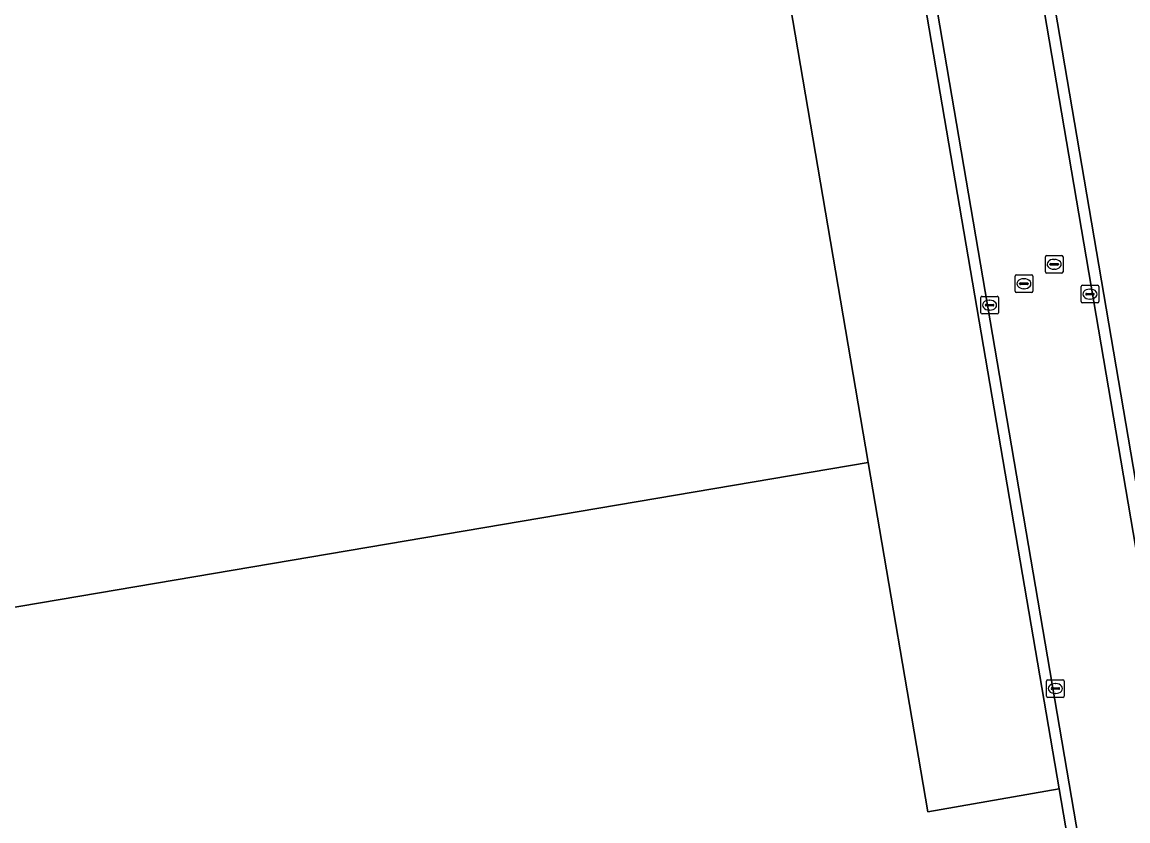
# Model space of a CAD drawing. Extents: x 154324 to 155744, y 382937 to 384188.
# Drawn here: x 154819.6 to 154882.3, y 383668.1 to 383713.4 of the extents above; entities that cross this region are included whole.
import ezdxf

# ---------------------------------------------------------------- set-up
doc = ezdxf.new("R2010")
doc.units = 0
for name, color, linetype in [('IMGEO_Erf', 7, 'Continuous'), ('IMGEO_Kolk', 7, 'Continuous'), ('IMGEO_Pand', 7, 'Continuous'), ('IMGEO_Parkeervlak_open', 7, 'Continuous'), ('IMGEO_Rijbaan_lokaal_gesloten', 7, 'Continuous'), ('IMGEO_Rijbaan_lokaal_open', 7, 'Continuous'), ('IMGEO_Rioolput', 7, 'Continuous'), ('IMGEO_Voetpad_open', 7, 'Continuous')]:
    doc.layers.add(name, color=color, linetype=linetype)

msp = doc.modelspace()

# ---------------------------------------------------------------- linework, layer by layer
at = {"layer": 'IMGEO_Erf'}
msp.add_lwpolyline([(154715.123, 383606.168), (154717.249, 383593.647), (154799.264, 383607.573), (154796.301, 383624.969), (154807.028, 383626.728), (154809.966, 383609.467), (154879.183, 383621.215), (154872.98, 383657.633), (154872.882, 383657.616), (154870.047, 383657.159), (154869.537, 383660.126), (154872.552, 383660.645), (154872.558, 383660.61), (154875.746, 383661.083), (154876.269, 383658.019), (154880.297, 383658.755), (154878.393, 383669.904), (154870.939, 383668.598), (154867.567, 383688.391), (154787.882, 383674.892), (154786.544, 383674.892), (154790.096, 383654.948), (154709.256, 383640.72)], close=True, dxfattribs=at)
at = {"layer": 'IMGEO_Kolk'}
for p, q in [((154879.635, 383697.519), (154879.635, 383698.371)), ((154879.71, 383698.445), (154880.562, 383698.445)), ((154880.123, 383698.225), (154880.148, 383698.225)), ((154880.636, 383698.371), (154880.636, 383697.519)), ((154873.946, 383696.893), (154873.946, 383697.745)), ((154874.021, 383697.819), (154874.873, 383697.819)), ((154874.434, 383697.599), (154874.459, 383697.599)), ((154874.947, 383697.745), (154874.947, 383696.893)), ((154879.894, 383697.939), (154879.894, 383697.951)), ((154880.332, 383697.902), (154879.934, 383697.902)), ((154879.937, 383697.988), (154880.335, 383697.988)), ((154880.146, 383697.665), (154880.121, 383697.665)), ((154880.378, 383697.951), (154880.378, 383697.939)), ((154874.205, 383697.313), (154874.205, 383697.325)), ((154874.643, 383697.276), (154874.245, 383697.276)), ((154874.248, 383697.362), (154874.646, 383697.362)), ((154874.457, 383697.039), (154874.432, 383697.039)), ((154874.689, 383697.325), (154874.689, 383697.313)), ((154880.562, 383697.445), (154879.71, 383697.445)), ((154874.873, 383696.819), (154874.021, 383696.819)), ((154877.675, 383675.158), (154877.675, 383676.01)), ((154877.75, 383676.084), (154878.602, 383676.084)), ((154877.934, 383675.578), (154877.934, 383675.59)), ((154877.977, 383675.627), (154878.375, 383675.627)), ((154878.163, 383675.864), (154878.188, 383675.864)), ((154878.418, 383675.59), (154878.418, 383675.578)), ((154878.676, 383676.01), (154878.676, 383675.158)), ((154878.602, 383675.084), (154877.75, 383675.084)), ((154878.372, 383675.541), (154877.974, 383675.541)), ((154878.186, 383675.304), (154878.161, 383675.304))]:
    msp.add_line(p, q, dxfattribs=at)
for points in [[(154879.635, 383697.519), (154879.635, 383698.371)], [(154879.71, 383698.445), (154880.562, 383698.445)], [(154880.636, 383698.371), (154880.636, 383697.519)], [(154873.946, 383696.893), (154873.946, 383697.745)], [(154874.021, 383697.819), (154874.873, 383697.819)], [(154874.947, 383697.745), (154874.947, 383696.893)], [(154880.562, 383697.445), (154879.71, 383697.445)], [(154874.873, 383696.819), (154874.021, 383696.819)], [(154877.675, 383675.158), (154877.675, 383676.01)], [(154877.75, 383676.084), (154878.602, 383676.084)], [(154878.676, 383676.01), (154878.676, 383675.158)], [(154878.602, 383675.084), (154877.75, 383675.084)]]:
    msp.add_lwpolyline(points, dxfattribs=at)
for centre, radius, start, end in [((154879.712, 383698.369), 0.0765, 91.55205, 178.44795), ((154879.712, 383698.369), 0.0765, 91.55205, 178.44795), ((154880.56, 383698.369), 0.0765, 1.55205, 88.44795), ((154880.56, 383698.369), 0.0765, 1.55205, 88.44795), ((154874.023, 383697.743), 0.0765, 91.55205, 178.44795), ((154874.023, 383697.743), 0.0765, 91.55205, 178.44795), ((154874.871, 383697.743), 0.0765, 1.55205, 88.44795), ((154874.871, 383697.743), 0.0765, 1.55205, 88.44795), ((154879.712, 383697.521), 0.0765, 181.55205, 268.44795), ((154879.712, 383697.521), 0.0765, 181.55205, 268.44795), ((154879.934, 383697.948), 0.0403, 85.87752, 175.75265), ((154879.931, 383697.938), 0.0366, 178.93798, 274.71019), ((154880.335, 383697.945), 0.043, 264.86636, 352.45326), ((154880.339, 383697.95), 0.0386, 1.73085, 96.63898), ((154880.56, 383697.521), 0.0765, 271.55205, 358.44795), ((154880.56, 383697.521), 0.0765, 271.55205, 358.44795), ((154874.023, 383696.895), 0.0765, 181.55205, 268.44795), ((154874.023, 383696.895), 0.0765, 181.55205, 268.44795), ((154874.245, 383697.322), 0.0403, 85.87752, 175.75265), ((154874.242, 383697.312), 0.0366, 178.93798, 274.71019), ((154874.646, 383697.319), 0.043, 264.86636, 352.45326), ((154874.65, 383697.324), 0.0386, 1.73085, 96.63898), ((154874.871, 383696.895), 0.0765, 271.55205, 358.44795), ((154874.871, 383696.895), 0.0765, 271.55205, 358.44795), ((154877.752, 383676.008), 0.0765, 91.55205, 178.44795), ((154877.752, 383676.008), 0.0765, 91.55205, 178.44795), ((154877.974, 383675.587), 0.0403, 85.87752, 175.75265), ((154877.971, 383675.577), 0.0366, 178.93798, 274.71019), ((154878.375, 383675.584), 0.043, 264.86636, 352.45326), ((154878.379, 383675.589), 0.0386, 1.73085, 96.63898), ((154878.6, 383676.008), 0.0765, 1.55205, 88.44795), ((154878.6, 383676.008), 0.0765, 1.55205, 88.44795), ((154877.752, 383675.16), 0.0765, 181.55205, 268.44795), ((154877.752, 383675.16), 0.0765, 181.55205, 268.44795), ((154878.6, 383675.16), 0.0765, 271.55205, 358.44795), ((154878.6, 383675.16), 0.0765, 271.55205, 358.44795)]:
    msp.add_arc(centre, radius, start, end, dxfattribs=at)
for centre, major_axis, ratio, start_param, end_param in [((154880.122, 383697.945), (-0.387, 0.002), 0.722429, 4.712389, 7.853982), ((154880.147, 383697.945), (-0.39, 0.002), 0.717154, 1.570796, 4.712389), ((154874.433, 383697.319), (-0.387, 0.002), 0.722429, 4.712389, 7.853982), ((154874.458, 383697.319), (-0.39, 0.002), 0.717154, 1.570796, 4.712389), ((154878.162, 383675.584), (-0.387, 0.002), 0.722429, 4.712389, 7.853982), ((154878.187, 383675.584), (-0.39, 0.002), 0.717154, 1.570796, 4.712389)]:
    msp.add_ellipse(centre, major_axis=major_axis, ratio=ratio, start_param=start_param, end_param=end_param, dxfattribs=at)
at = {"layer": 'IMGEO_Pand'}
msp.add_lwpolyline([(154837.735, 383816.061), (154769.16, 383784.679), (154787.882, 383674.892), (154867.567, 383688.391), (154857.459, 383747.727), (154837.877, 383744.339)], dxfattribs=at)
at = {"layer": 'IMGEO_Parkeervlak_open'}
msp.add_lwpolyline([(154846.651, 383810.938), (154848.68, 383799.111), (154852.427, 383777.261), (154832.77, 383773.851), (154837.877, 383744.339), (154857.459, 383747.727), (154867.567, 383688.391), (154870.939, 383668.598), (154878.393, 383669.904), (154868.954, 383725.158), (154857.871, 383790.412)], dxfattribs=at)
at = {"layer": 'IMGEO_Rijbaan_lokaal_gesloten'}
for points in [[(154854.425, 383814.31), (154854.653, 383812.991), (154854.813, 383812.024), (154858.483, 383790.497), (154869.559, 383725.258), (154869.596, 383725.133), (154932.04, 383358.964), (154933.662, 383349.45), (154956.051, 383217.962), (154957.681, 383208.024), (154958.22, 383204.737)], [(154961.836, 383219.4), (154937.891, 383359.922), (154875.734, 383724.688)]]:
    msp.add_lwpolyline(points, dxfattribs=at)
at = {"layer": 'IMGEO_Rijbaan_lokaal_open'}
for points in [[(154886.005, 383668.098), (154882.999, 383685.742), (154876.351, 383724.763), (154875.865, 383727.687), (154875.499, 383729.815), (154873.585, 383740.95), (154869.805, 383763.145), (154867.747, 383775.228), (154861.316, 383812.985), (154859.633, 383822.862)], [(154859.21, 383821.776), (154860.592, 383813.666), (154872.994, 383740.868), (154875.261, 383727.607), (154875.734, 383724.688), (154937.891, 383359.922), (154938.491, 383360.02), (154937.698, 383364.674), (154936.71, 383370.477), (154936.699, 383370.542), (154936.688, 383370.604), (154886.005, 383668.098)], [(154853.936, 383813.593), (154856.176, 383800.396), (154857.871, 383790.412), (154868.954, 383725.158), (154878.393, 383669.904), (154880.297, 383658.755), (154880.326, 383658.587), (154931.446, 383358.867), (154932.04, 383358.964), (154869.596, 383725.133), (154869.559, 383725.258), (154858.483, 383790.497), (154854.813, 383812.024), (154854.653, 383812.991), (154854.425, 383814.31)]]:
    msp.add_lwpolyline(points, dxfattribs=at)
at = {"layer": 'IMGEO_Rioolput'}
for p, q in [((154877.607, 383699.21), (154877.607, 383700.062)), ((154877.682, 383700.136), (154878.534, 383700.136)), ((154878.608, 383700.062), (154878.608, 383699.21)), ((154877.866, 383699.63), (154877.866, 383699.642)), ((154878.304, 383699.593), (154877.906, 383699.593)), ((154877.909, 383699.679), (154878.307, 383699.679)), ((154878.095, 383699.916), (154878.12, 383699.916)), ((154878.35, 383699.642), (154878.35, 383699.63)), ((154875.891, 383698.107), (154875.891, 383698.959)), ((154875.966, 383699.033), (154876.818, 383699.033)), ((154876.379, 383698.813), (154876.404, 383698.813)), ((154876.892, 383698.959), (154876.892, 383698.107)), ((154878.534, 383699.136), (154877.682, 383699.136)), ((154878.118, 383699.356), (154878.093, 383699.356)), ((154876.15, 383698.527), (154876.15, 383698.539)), ((154876.588, 383698.49), (154876.19, 383698.49)), ((154876.193, 383698.576), (154876.591, 383698.576)), ((154876.402, 383698.253), (154876.377, 383698.253)), ((154876.634, 383698.539), (154876.634, 383698.527)), ((154876.818, 383698.033), (154875.966, 383698.033))]:
    msp.add_line(p, q, dxfattribs=at)
for points in [[(154877.607, 383699.21), (154877.607, 383700.062)], [(154877.682, 383700.136), (154878.534, 383700.136)], [(154878.608, 383700.062), (154878.608, 383699.21)], [(154875.891, 383698.107), (154875.891, 383698.959)], [(154875.966, 383699.033), (154876.818, 383699.033)], [(154876.892, 383698.959), (154876.892, 383698.107)], [(154878.534, 383699.136), (154877.682, 383699.136)], [(154876.818, 383698.033), (154875.966, 383698.033)]]:
    msp.add_lwpolyline(points, dxfattribs=at)
for centre, radius, start, end in [((154877.684, 383700.06), 0.0765, 91.55205, 178.44795), ((154877.684, 383700.06), 0.0765, 91.55205, 178.44795), ((154878.532, 383700.06), 0.0765, 1.55205, 88.44795), ((154878.532, 383700.06), 0.0765, 1.55205, 88.44795), ((154877.906, 383699.639), 0.0403, 85.87752, 175.75265), ((154877.903, 383699.629), 0.0366, 178.93798, 274.71019), ((154878.307, 383699.636), 0.043, 264.86636, 352.45326), ((154878.311, 383699.641), 0.0386, 1.73085, 96.63898), ((154875.968, 383698.957), 0.0765, 91.55205, 178.44795), ((154875.968, 383698.957), 0.0765, 91.55205, 178.44795), ((154876.816, 383698.957), 0.0765, 1.55205, 88.44795), ((154876.816, 383698.957), 0.0765, 1.55205, 88.44795), ((154877.684, 383699.212), 0.0765, 181.55205, 268.44795), ((154877.684, 383699.212), 0.0765, 181.55205, 268.44795), ((154878.532, 383699.212), 0.0765, 271.55205, 358.44795), ((154878.532, 383699.212), 0.0765, 271.55205, 358.44795), ((154876.19, 383698.536), 0.0403, 85.87752, 175.75265), ((154876.187, 383698.526), 0.0366, 178.93798, 274.71019), ((154876.591, 383698.533), 0.043, 264.86636, 352.45326), ((154876.595, 383698.538), 0.0386, 1.73085, 96.63898), ((154875.968, 383698.109), 0.0765, 181.55205, 268.44795), ((154875.968, 383698.109), 0.0765, 181.55205, 268.44795), ((154876.816, 383698.109), 0.0765, 271.55205, 358.44795), ((154876.816, 383698.109), 0.0765, 271.55205, 358.44795)]:
    msp.add_arc(centre, radius, start, end, dxfattribs=at)
for centre, major_axis, ratio, start_param, end_param in [((154878.094, 383699.636), (-0.387, 0.002), 0.722429, 4.712389, 7.853982), ((154878.119, 383699.636), (-0.39, 0.002), 0.717154, 1.570796, 4.712389), ((154876.378, 383698.533), (-0.387, 0.002), 0.722429, 4.712389, 7.853982), ((154876.403, 383698.533), (-0.39, 0.002), 0.717154, 1.570796, 4.712389)]:
    msp.add_ellipse(centre, major_axis=major_axis, ratio=ratio, start_param=start_param, end_param=end_param, dxfattribs=at)
at = {"layer": 'IMGEO_Voetpad_open'}
msp.add_lwpolyline([(154885.53, 383715.542), (154879.545, 383714.381), (154876.862, 383730.049), (154882.878, 383731.08), (154882.872, 383731.113), (154875.115, 383776.481), (154867.747, 383775.228), (154869.805, 383763.145), (154873.585, 383740.95), (154875.499, 383729.815), (154875.865, 383727.687), (154876.351, 383724.763), (154882.999, 383685.742), (154886.005, 383668.098), (154895.235, 383669.681), (154892.427, 383686.211), (154890.574, 383685.895)], close=True, dxfattribs=at)

doc.saveas('drawing.dxf')
